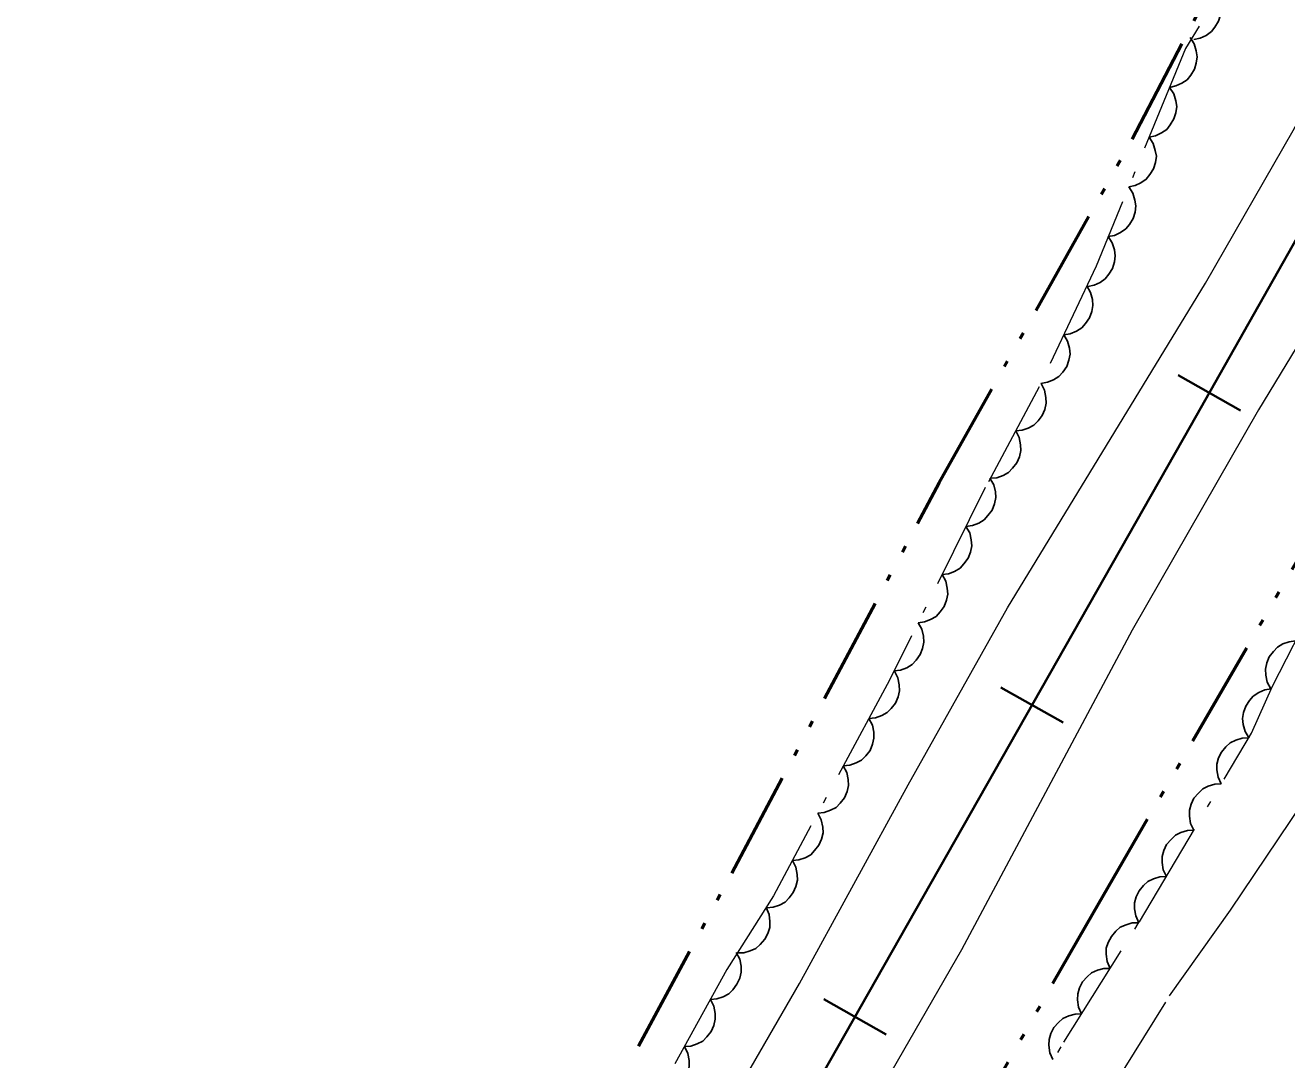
# Model space of a CAD drawing. Extents: x 386081 to 389416, y 5130568 to 5134082.
# Drawn here: x 387469.8 to 387540.2, y 5131426.5 to 5131484.2 of the extents above; entities that cross this region are included whole.
import ezdxf

# ---------------------------------------------------------------- set-up
doc = ezdxf.new("R2010")
doc.units = 0
doc.header["$LTSCALE"] = 1.2
for name, pattern in [('DASH_DOUBLE_DOT', [9.2, 5, -1.2, 0.3, -1.2, 0.3, -1.2]), ('DOT_DASHED', [7.7, 5, -1.2, 0.3, -1.2]), ('LONG_DASHED', [7.5, 6, -1.5])]:
    doc.linetypes.add(name, pattern=pattern)
for name, color, linetype, lineweight in [('2', 7, 'Continuous', 13), ('23', 7, 'Continuous', 40), ('4', 7, 'DASH_DOUBLE_DOT', 53), ('44', 7, 'Continuous', 25)]:
    doc.layers.add(name, color=color, linetype=linetype, lineweight=lineweight)

msp = doc.modelspace()

# ---------------------------------------------------------------- linework, layer by layer
at = {"layer": '2'}
for points in [[(387554.33, 5131490.45), (387547.71, 5131478.33), (387545.6, 5131474.23), (387538.62, 5131462.73), (387531.58, 5131450.45), (387522.06, 5131432.64), (387515.22, 5131420.8), (387508.25, 5131408.48), (387504.49, 5131402.17), (387486.81, 5131371.62), (387478.26, 5131356.29)], [(387473.26, 5131362.23), (387476.74, 5131368.13), (387480.68, 5131375.09), (387488.92, 5131389.25), (387494.21, 5131397.89), (387506.17, 5131418.92), (387513.02, 5131430.76), (387519.07, 5131441.83), (387524.62, 5131451.69), (387535.67, 5131469.8), (387540.55, 5131478.3), (387543.89, 5131484.44)]]:
    msp.add_lwpolyline(points, dxfattribs=at)
at = {"layer": '2', "linetype": 'LONG_DASHED'}
msp.add_lwpolyline([(387529.64, 5131423.61), (387533.66, 5131430.07), (387537.06, 5131434.84), (387544.32, 5131445.63)], dxfattribs=at)
at = {"layer": '23'}
for p, q in [((387534.13, 5131464.66), (387537.61, 5131462.69)), ((387524.25, 5131447.26), (387527.73, 5131445.3)), ((387514.37, 5131429.88), (387517.85, 5131427.91))]:
    msp.add_line(p, q, dxfattribs=at)
at = {"layer": '23', "lineweight": 35}
msp.add_lwpolyline([(388350.66, 5132898.63), (388202.91, 5132638.38), (388174.85, 5132589.18), (388148.16, 5132542.09), (388122.46, 5132497.01), (388036.96, 5132346.4), (388027.91, 5132330.61), (387994.29, 5132271.3), (387943.96, 5132182.8), (387915.65, 5132132.74), (387888.36, 5132084.71), (387863.09, 5132039.98), (387797.42, 5131924.62), (387647.54, 5131660.34), (387567.35, 5131519.3), (387534.84, 5131461.86), (387476.24, 5131358.73)], dxfattribs=at)
at = {"layer": '4'}
for points in [[(387566.42, 5131303.9), (387530.96, 5131346.09), (387515.69, 5131364.76), (387501.67, 5131380.58), (387499.1, 5131383.05), (387500.67, 5131386.61), (387516.18, 5131411.59), (387529.43, 5131434.73), (387541.53, 5131455.63), (387550.92, 5131473.93), (387557.21, 5131484.48), (387558.57, 5131487.55), (387566.63, 5131502.92), (387587.82, 5131539.32), (387598.88, 5131560.51), (387607.65, 5131575.65), (387611.01, 5131580.38)], [(387488.01, 5131393.67), (387485.39, 5131395.34), (387489.5, 5131401.41), (387498.79, 5131417.55), (387509.24, 5131436.9), (387520.8, 5131458.66), (387531.58, 5131477.82), (387535.46, 5131485.28)]]:
    msp.add_lwpolyline(points, dxfattribs=at)
at = {"layer": '44', "linetype": 'DOT_DASHED', "lineweight": 13}
for points in [[(387481.39, 5131352.59), (387484.57, 5131357.83), (387488.31, 5131364.59), (387495.4, 5131376.74), (387499.15, 5131382.55), (387503.45, 5131388.67), (387511.99, 5131401.38), (387514.82, 5131406.22), (387518.46, 5131411.73), (387523.79, 5131420.42), (387527.76, 5131427.49), (387531.98, 5131434.2), (387538.22, 5131444.71), (387539.39, 5131447.34), (387542.94, 5131454.25), (387546.26, 5131461.5), (387549.98, 5131468.65), (387553.52, 5131474.74), (387559.03, 5131483.59), (387572.94, 5131505.25)], [(387538.04, 5131490.97), (387535.31, 5131484.12), (387534.55, 5131482.88), (387529.56, 5131470.75), (387526.39, 5131464.01), (387523.38, 5131458.4), (387518.04, 5131447.67), (387511.56, 5131435.65), (387508.97, 5131431.54), (387505.5, 5131425.25), (387495.07, 5131407.01), (387488.94, 5131395.69), (387482.46, 5131384.51), (387469.83, 5131366.34)]]:
    msp.add_lwpolyline(points, dxfattribs=at)
at = {"layer": '44'}
for points in [[(387536.12, 5131486.16), (387536.36, 5131485.82), (387536.48, 5131485.43), (387536.54, 5131485.11), (387536.49, 5131484.76), (387536.39, 5131484.4), (387536.19, 5131484.07), (387535.99, 5131483.82), (387535.7, 5131483.61), (387535.37, 5131483.46), (387535.01, 5131483.38)], [(387534.8, 5131483.49), (387535.03, 5131483.14), (387535.15, 5131482.75), (387535.2, 5131482.42), (387535.15, 5131482.07), (387535.04, 5131481.72), (387534.84, 5131481.4), (387534.64, 5131481.14), (387534.35, 5131480.94), (387534.01, 5131480.79), (387533.66, 5131480.71)], [(387533.66, 5131480.71), (387533.89, 5131480.36), (387534.01, 5131479.97), (387534.06, 5131479.65), (387534.01, 5131479.3), (387533.9, 5131478.95), (387533.7, 5131478.62), (387533.5, 5131478.36), (387533.21, 5131478.17), (387532.87, 5131478.01), (387532.52, 5131477.94)], [(387532.52, 5131477.94), (387532.75, 5131477.59), (387532.86, 5131477.2), (387532.92, 5131476.87), (387532.87, 5131476.52), (387532.76, 5131476.17), (387532.56, 5131475.85), (387532.36, 5131475.59), (387532.06, 5131475.39), (387531.73, 5131475.24), (387531.38, 5131475.16)], [(387531.38, 5131475.16), (387531.61, 5131474.81), (387531.72, 5131474.43), (387531.77, 5131474.1), (387531.73, 5131473.75), (387531.62, 5131473.4), (387531.42, 5131473.07), (387531.21, 5131472.82), (387530.92, 5131472.62), (387530.59, 5131472.46), (387530.23, 5131472.39)], [(387530.23, 5131472.39), (387530.46, 5131472.04), (387530.58, 5131471.65), (387530.63, 5131471.32), (387530.59, 5131470.98), (387530.48, 5131470.62), (387530.27, 5131470.3), (387530.07, 5131470.04), (387529.78, 5131469.84), (387529.45, 5131469.69), (387529.09, 5131469.61)], [(387529.04, 5131469.64), (387529.25, 5131469.28), (387529.35, 5131468.88), (387529.38, 5131468.56), (387529.32, 5131468.21), (387529.19, 5131467.86), (387528.97, 5131467.55), (387528.76, 5131467.3), (387528.46, 5131467.12), (387528.12, 5131466.98), (387527.76, 5131466.92)], [(387527.76, 5131466.92), (387527.97, 5131466.56), (387528.07, 5131466.17), (387528.11, 5131465.84), (387528.04, 5131465.5), (387527.92, 5131465.15), (387527.7, 5131464.83), (387527.48, 5131464.59), (387527.18, 5131464.4), (387526.84, 5131464.27), (387526.48, 5131464.21)], [(387526.49, 5131464.2), (387526.69, 5131463.83), (387526.76, 5131463.43), (387526.78, 5131463.1), (387526.7, 5131462.76), (387526.56, 5131462.42), (387526.32, 5131462.12), (387526.09, 5131461.89), (387525.78, 5131461.72), (387525.43, 5131461.6), (387525.08, 5131461.56)], [(387525.08, 5131461.56), (387525.27, 5131461.19), (387525.35, 5131460.79), (387525.36, 5131460.46), (387525.28, 5131460.12), (387525.14, 5131459.78), (387524.9, 5131459.48), (387524.68, 5131459.24), (387524.37, 5131459.07), (387524.02, 5131458.95), (387523.66, 5131458.92)], [(387523.64, 5131458.93), (387523.85, 5131458.56), (387523.94, 5131458.16), (387523.96, 5131457.84), (387523.89, 5131457.49), (387523.76, 5131457.15), (387523.53, 5131456.84), (387523.31, 5131456.6), (387523.01, 5131456.42), (387522.66, 5131456.29), (387522.3, 5131456.24)], [(387522.3, 5131456.24), (387522.51, 5131455.88), (387522.6, 5131455.48), (387522.63, 5131455.15), (387522.56, 5131454.81), (387522.42, 5131454.46), (387522.19, 5131454.15), (387521.98, 5131453.91), (387521.67, 5131453.73), (387521.32, 5131453.6), (387520.97, 5131453.55)], [(387520.97, 5131453.55), (387521.17, 5131453.19), (387521.26, 5131452.79), (387521.29, 5131452.46), (387521.22, 5131452.12), (387521.08, 5131451.78), (387520.86, 5131451.47), (387520.64, 5131451.22), (387520.33, 5131451.05), (387519.99, 5131450.92), (387519.63, 5131450.87)], [(387519.63, 5131450.87), (387519.84, 5131450.5), (387519.93, 5131450.11), (387519.95, 5131449.78), (387519.88, 5131449.43), (387519.75, 5131449.09), (387519.52, 5131448.78), (387519.3, 5131448.54), (387519, 5131448.36), (387518.65, 5131448.23), (387518.29, 5131448.18)], [(387539.31, 5131447.19), (387539.11, 5131447.55), (387539.03, 5131447.95), (387539, 5131448.28), (387539.08, 5131448.63), (387539.22, 5131448.97), (387539.45, 5131449.27), (387539.67, 5131449.51), (387539.98, 5131449.69), (387540.33, 5131449.81), (387540.68, 5131449.86)], [(387518.31, 5131448.17), (387518.5, 5131447.8), (387518.58, 5131447.4), (387518.6, 5131447.07), (387518.52, 5131446.73), (387518.37, 5131446.39), (387518.13, 5131446.09), (387517.91, 5131445.86), (387517.6, 5131445.69), (387517.25, 5131445.57), (387516.89, 5131445.53)], [(387538.1, 5131444.44), (387537.88, 5131444.8), (387537.77, 5131445.19), (387537.73, 5131445.52), (387537.79, 5131445.86), (387537.91, 5131446.21), (387538.12, 5131446.53), (387538.33, 5131446.78), (387538.63, 5131446.97), (387538.97, 5131447.12), (387539.32, 5131447.18)], [(387516.89, 5131445.53), (387517.08, 5131445.16), (387517.16, 5131444.76), (387517.17, 5131444.43), (387517.09, 5131444.09), (387516.95, 5131443.75), (387516.71, 5131443.45), (387516.48, 5131443.21), (387516.17, 5131443.05), (387515.82, 5131442.93), (387515.46, 5131442.89)], [(387536.54, 5131441.88), (387536.36, 5131442.26), (387536.3, 5131442.66), (387536.3, 5131442.99), (387536.39, 5131443.33), (387536.55, 5131443.66), (387536.8, 5131443.95), (387537.04, 5131444.18), (387537.36, 5131444.33), (387537.71, 5131444.44), (387538.07, 5131444.46)], [(387515.46, 5131442.89), (387515.66, 5131442.52), (387515.73, 5131442.12), (387515.75, 5131441.79), (387515.67, 5131441.45), (387515.52, 5131441.11), (387515.29, 5131440.81), (387515.06, 5131440.57), (387514.75, 5131440.41), (387514.4, 5131440.29), (387514.04, 5131440.25)], [(387535.01, 5131439.3), (387534.83, 5131439.68), (387534.77, 5131440.08), (387534.77, 5131440.41), (387534.86, 5131440.75), (387535.02, 5131441.08), (387535.27, 5131441.37), (387535.51, 5131441.6), (387535.82, 5131441.75), (387536.18, 5131441.86), (387536.54, 5131441.88)], [(387514.04, 5131440.25), (387514.23, 5131439.88), (387514.31, 5131439.48), (387514.33, 5131439.15), (387514.24, 5131438.81), (387514.1, 5131438.47), (387513.86, 5131438.17), (387513.64, 5131437.93), (387513.33, 5131437.77), (387512.98, 5131437.65), (387512.62, 5131437.61)], [(387533.48, 5131436.72), (387533.3, 5131437.1), (387533.24, 5131437.5), (387533.24, 5131437.83), (387533.33, 5131438.17), (387533.49, 5131438.5), (387533.74, 5131438.79), (387533.98, 5131439.02), (387534.29, 5131439.17), (387534.65, 5131439.28), (387535.01, 5131439.3)], [(387512.62, 5131437.61), (387512.81, 5131437.24), (387512.89, 5131436.84), (387512.9, 5131436.51), (387512.82, 5131436.17), (387512.67, 5131435.83), (387512.44, 5131435.53), (387512.21, 5131435.29), (387511.9, 5131435.13), (387511.55, 5131435.01), (387511.19, 5131434.97)], [(387531.94, 5131434.14), (387531.77, 5131434.52), (387531.71, 5131434.92), (387531.7, 5131435.25), (387531.8, 5131435.59), (387531.96, 5131435.92), (387532.21, 5131436.21), (387532.44, 5131436.44), (387532.76, 5131436.59), (387533.12, 5131436.7), (387533.48, 5131436.72)], [(387511.15, 5131435), (387511.32, 5131434.61), (387511.36, 5131434.21), (387511.36, 5131433.88), (387511.25, 5131433.54), (387511.09, 5131433.22), (387510.83, 5131432.93), (387510.59, 5131432.71), (387510.27, 5131432.57), (387509.91, 5131432.47), (387509.55, 5131432.46)], [(387530.35, 5131431.6), (387530.18, 5131431.98), (387530.13, 5131432.39), (387530.13, 5131432.72), (387530.24, 5131433.05), (387530.41, 5131433.38), (387530.66, 5131433.67), (387530.9, 5131433.89), (387531.23, 5131434.03), (387531.58, 5131434.13), (387531.94, 5131434.14)], [(387509.49, 5131432.49), (387509.68, 5131432.12), (387509.76, 5131431.72), (387509.77, 5131431.39), (387509.68, 5131431.05), (387509.53, 5131430.71), (387509.3, 5131430.41), (387509.07, 5131430.18), (387508.76, 5131430.01), (387508.4, 5131429.9), (387508.05, 5131429.86)], [(387528.75, 5131429.06), (387528.58, 5131429.44), (387528.53, 5131429.85), (387528.54, 5131430.18), (387528.64, 5131430.51), (387528.81, 5131430.84), (387529.07, 5131431.13), (387529.31, 5131431.35), (387529.63, 5131431.49), (387529.99, 5131431.59), (387530.35, 5131431.6)], [(387508.05, 5131429.86), (387508.24, 5131429.49), (387508.31, 5131429.09), (387508.32, 5131428.76), (387508.24, 5131428.42), (387508.09, 5131428.08), (387507.85, 5131427.78), (387507.62, 5131427.55), (387507.31, 5131427.39), (387506.95, 5131427.27), (387506.6, 5131427.24)], [(387527.15, 5131426.52), (387526.98, 5131426.9), (387526.93, 5131427.31), (387526.94, 5131427.64), (387527.04, 5131427.97), (387527.21, 5131428.3), (387527.47, 5131428.59), (387527.71, 5131428.81), (387528.03, 5131428.95), (387528.39, 5131429.05), (387528.75, 5131429.06)], [(387506.6, 5131427.24), (387506.79, 5131426.86), (387506.86, 5131426.46), (387506.87, 5131426.13), (387506.79, 5131425.79), (387506.64, 5131425.46), (387506.4, 5131425.16), (387506.17, 5131424.92), (387505.86, 5131424.76), (387505.51, 5131424.64), (387505.15, 5131424.61)]]:
    msp.add_lwpolyline(points, dxfattribs=at)

doc.saveas('drawing.dxf')
